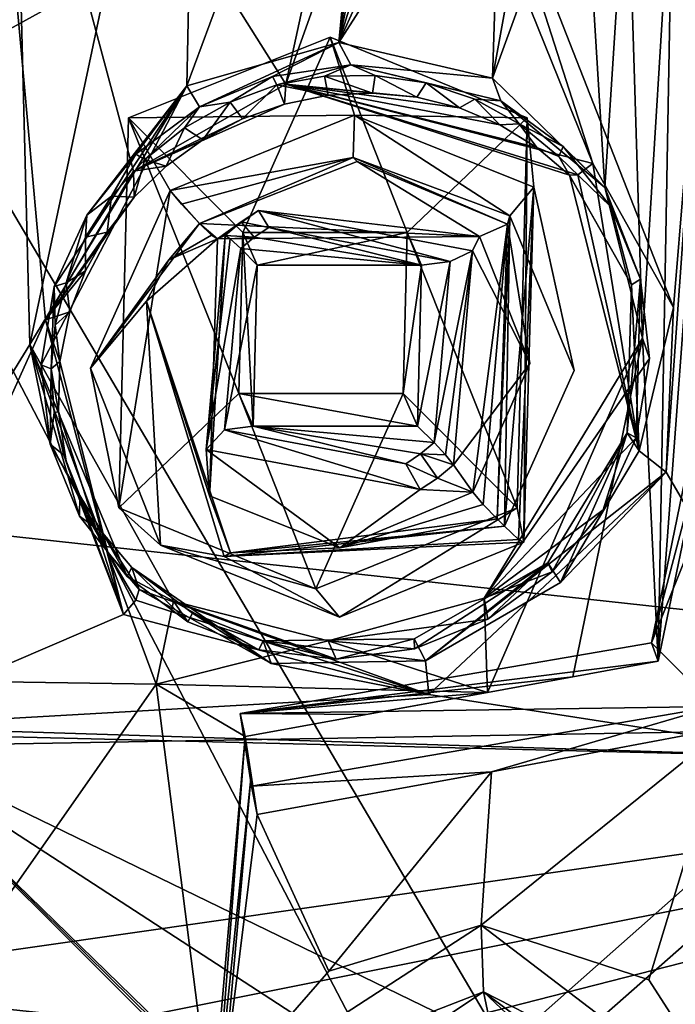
# Model space of a CAD drawing. Header units: millimetres. Extents: x -147 to 294, y -82 to 275.
# Tile 333 of 609: x 241.53 to 248.93, y 194.76 to 205.87. Entities that reach past the tile are written whole.
import ezdxf

# ---------------------------------------------------------------- set-up
doc = ezdxf.new("R2010")
doc.units = ezdxf.units.MM
doc.header["$LTSCALE"] = 67.506716
for name, color, linetype in [('1462', 7, 'CONTINUOUS'), ('1463', 7, 'CONTINUOUS'), ('1464', 7, 'CONTINUOUS'), ('1465', 7, 'CONTINUOUS'), ('1466', 7, 'CONTINUOUS'), ('1467', 7, 'CONTINUOUS'), ('1468', 7, 'CONTINUOUS'), ('1469', 7, 'CONTINUOUS'), ('1470', 7, 'CONTINUOUS'), ('1471', 7, 'CONTINUOUS'), ('1472', 7, 'CONTINUOUS'), ('1473', 7, 'CONTINUOUS'), ('1474', 7, 'CONTINUOUS'), ('1475', 7, 'CONTINUOUS'), ('1476', 7, 'CONTINUOUS'), ('1876', 7, 'CONTINUOUS'), ('1877', 7, 'CONTINUOUS'), ('1992', 7, 'CONTINUOUS'), ('1995', 7, 'CONTINUOUS'), ('2794', 7, 'CONTINUOUS'), ('2795', 7, 'CONTINUOUS'), ('2796', 7, 'CONTINUOUS'), ('2797', 7, 'CONTINUOUS'), ('2798', 7, 'CONTINUOUS'), ('2799', 7, 'CONTINUOUS'), ('2800', 7, 'CONTINUOUS'), ('2813', 7, 'CONTINUOUS'), ('2814', 7, 'CONTINUOUS'), ('3682', 7, 'CONTINUOUS'), ('3683', 7, 'CONTINUOUS'), ('3684', 7, 'CONTINUOUS'), ('3687', 7, 'CONTINUOUS'), ('3688', 7, 'CONTINUOUS'), ('754', 7, 'CONTINUOUS'), ('755', 7, 'CONTINUOUS'), ('871', 7, 'CONTINUOUS'), ('925', 7, 'CONTINUOUS')]:
    doc.layers.add(name, color=color, linetype=linetype)

msp = doc.modelspace()

# ---------------------------------------------------------------- linework, layer by layer
at = {"layer": '1462', "linetype": 'CONTINUOUS'}
for points in [[(242.755, 204.764, -16.507), (245.032, 205.677, -16.53), (244.045, 203.471, -16.95), (242.755, 204.764, -16.507)], [(244.045, 203.471, -16.95), (245.032, 205.677, -16.53), (245.902, 203.47, -17.146), (244.045, 203.471, -16.95)], [(245.032, 205.677, -16.53), (247.257, 204.764, -16.981), (245.902, 203.47, -17.146), (245.032, 205.677, -16.53)], [(242.645, 200.361, -17.542), (242.755, 204.764, -16.507), (244, 201.655, -17.377), (242.645, 200.361, -17.542)], [(244, 201.655, -17.377), (242.755, 204.764, -16.507), (244.045, 203.471, -16.95), (244, 201.655, -17.377)], [(247.257, 204.764, -16.981), (247.147, 200.361, -18.016), (245.902, 203.47, -17.146), (247.257, 204.764, -16.981)], [(247.147, 200.361, -18.016), (245.857, 201.654, -17.573), (245.902, 203.47, -17.146), (247.147, 200.361, -18.016)], [(244.87, 199.448, -17.993), (242.645, 200.361, -17.542), (244, 201.655, -17.377), (244.87, 199.448, -17.993)], [(245.857, 201.654, -17.573), (244.87, 199.448, -17.993), (244, 201.655, -17.377), (245.857, 201.654, -17.573)], [(247.147, 200.361, -18.016), (244.87, 199.448, -17.993), (245.857, 201.654, -17.573), (247.147, 200.361, -18.016)]]:
    msp.add_3dface(points, dxfattribs=at)
at = {"layer": '1463', "linetype": 'CONTINUOUS'}
for points in [[(242.755, 204.764, -16.507), (242.645, 200.361, -17.542), (243.227, 203.945, -13.952), (242.755, 204.764, -16.507)], [(243.227, 203.945, -13.952), (242.645, 200.361, -17.542), (242.324, 201.938, -14.353), (243.227, 203.945, -13.952)], [(242.324, 201.938, -14.353), (242.645, 200.361, -17.542), (243.118, 199.941, -14.991), (242.324, 201.938, -14.353)], [(242.645, 200.361, -17.542), (244.87, 199.448, -17.993), (243.118, 199.941, -14.991), (242.645, 200.361, -17.542)], [(244.87, 199.448, -17.993), (247.147, 200.361, -18.016), (245.14, 199.127, -15.497), (244.87, 199.448, -17.993)], [(245.14, 199.127, -15.497), (247.147, 200.361, -18.016), (247.22, 199.974, -15.584), (245.14, 199.127, -15.497)], [(243.118, 199.941, -14.991), (244.87, 199.448, -17.993), (245.14, 199.127, -15.497), (243.118, 199.941, -14.991)]]:
    msp.add_3dface(points, dxfattribs=at)
at = {"layer": '1464', "linetype": 'CONTINUOUS'}
for points in [[(245.032, 205.677, -16.53), (242.755, 204.764, -16.507), (245.309, 204.796, -14.029), (245.032, 205.677, -16.53)], [(247.257, 204.764, -16.981), (245.032, 205.677, -16.53), (245.309, 204.796, -14.029), (247.257, 204.764, -16.981)], [(242.755, 204.764, -16.507), (243.227, 203.945, -13.952), (245.309, 204.796, -14.029), (242.755, 204.764, -16.507)], [(247.334, 203.983, -14.545), (247.257, 204.764, -16.981), (245.309, 204.796, -14.029), (247.334, 203.983, -14.545)], [(247.147, 200.361, -18.016), (247.257, 204.764, -16.981), (247.22, 199.974, -15.584), (247.147, 200.361, -18.016)], [(247.22, 199.974, -15.584), (247.257, 204.764, -16.981), (247.334, 203.983, -14.545), (247.22, 199.974, -15.584)]]:
    msp.add_3dface(points, dxfattribs=at)
at = {"layer": '1465', "linetype": 'CONTINUOUS'}
for points in [[(245.309, 204.796, -14.029), (243.227, 203.945, -13.952), (245.291, 204.317, -13.769), (245.309, 204.796, -14.029)], [(247.064, 203.659, -14.221), (245.309, 204.796, -14.029), (245.291, 204.317, -13.769), (247.064, 203.659, -14.221)], [(247.334, 203.983, -14.545), (245.309, 204.796, -14.029), (247.064, 203.659, -14.221), (247.334, 203.983, -14.545)], [(245.291, 204.317, -13.769), (243.227, 203.945, -13.952), (243.352, 203.79, -13.729), (245.291, 204.317, -13.769)], [(243.558, 203.572, -13.707), (245.291, 204.317, -13.769), (243.352, 203.79, -13.729), (243.558, 203.572, -13.707)], [(247.162, 200.006, -15.31), (247.334, 203.983, -14.545), (247.004, 200.154, -15.149), (247.162, 200.006, -15.31)], [(247.004, 200.154, -15.149), (247.334, 203.983, -14.545), (247.79, 201.913, -14.803), (247.004, 200.154, -15.149)], [(247.79, 201.913, -14.803), (247.334, 203.983, -14.545), (247.064, 203.659, -14.221), (247.79, 201.913, -14.803)], [(247.22, 199.974, -15.584), (247.334, 203.983, -14.545), (247.162, 200.006, -15.31), (247.22, 199.974, -15.584)]]:
    msp.add_3dface(points, dxfattribs=at)
at = {"layer": '1466', "linetype": 'CONTINUOUS'}
for points in [[(243.227, 203.945, -13.952), (242.324, 201.938, -14.353), (243.558, 203.572, -13.707), (243.227, 203.945, -13.952)], [(243.227, 203.945, -13.952), (243.558, 203.572, -13.707), (243.352, 203.79, -13.729), (243.227, 203.945, -13.952)], [(243.558, 203.572, -13.707), (242.324, 201.938, -14.353), (243.212, 203.163, -13.765), (243.558, 203.572, -13.707)], [(243.212, 203.163, -13.765), (242.324, 201.938, -14.353), (242.959, 202.695, -13.853), (243.212, 203.163, -13.765)], [(242.324, 201.938, -14.353), (243.118, 199.941, -14.991), (242.959, 202.695, -13.853), (242.324, 201.938, -14.353)], [(242.959, 202.695, -13.853), (243.118, 199.941, -14.991), (243.835, 199.814, -14.752), (242.959, 202.695, -13.853)], [(247.162, 200.006, -15.31), (247.004, 200.154, -15.149), (243.835, 199.814, -14.752), (247.162, 200.006, -15.31)], [(247.22, 199.974, -15.584), (247.162, 200.006, -15.31), (243.835, 199.814, -14.752), (247.22, 199.974, -15.584)], [(243.118, 199.941, -14.991), (245.14, 199.127, -15.497), (243.835, 199.814, -14.752), (243.118, 199.941, -14.991)], [(245.14, 199.127, -15.497), (247.22, 199.974, -15.584), (243.835, 199.814, -14.752), (245.14, 199.127, -15.497)]]:
    msp.add_3dface(points, dxfattribs=at)
at = {"layer": '1467', "linetype": 'CONTINUOUS'}
for points in [[(243.558, 203.572, -13.707), (243.212, 203.163, -13.765), (243.694, 203.443, -13.827), (243.558, 203.572, -13.707)], [(243.694, 203.443, -13.827), (243.212, 203.163, -13.765), (243.759, 203.399, -14.034), (243.694, 203.443, -13.827)], [(243.212, 203.163, -13.765), (242.959, 202.695, -13.853), (243.759, 203.399, -14.034), (243.212, 203.163, -13.765)], [(243.759, 203.399, -14.034), (242.959, 202.695, -13.853), (243.67, 200.497, -14.81), (243.759, 203.399, -14.034)], [(242.959, 202.695, -13.853), (243.907, 199.853, -14.752), (243.67, 200.497, -14.81), (242.959, 202.695, -13.853)], [(243.67, 200.497, -14.81), (243.907, 199.853, -14.752), (245.144, 199.912, -15.201), (243.67, 200.497, -14.81)], [(246.643, 200.539, -15.276), (245.144, 199.912, -15.201), (246.761, 200.401, -15.12), (246.643, 200.539, -15.276)], [(245.144, 199.912, -15.201), (246.919, 200.237, -15.112), (246.761, 200.401, -15.12), (245.144, 199.912, -15.201)], [(243.907, 199.853, -14.752), (246.919, 200.237, -15.112), (245.144, 199.912, -15.201), (243.907, 199.853, -14.752)]]:
    msp.add_3dface(points, dxfattribs=at)
at = {"layer": '1468', "linetype": 'CONTINUOUS'}
for points in [[(245.291, 204.317, -13.769), (243.558, 203.572, -13.707), (245.338, 204.273, -13.787), (245.291, 204.317, -13.769)], [(247.064, 203.659, -14.221), (245.291, 204.317, -13.769), (247.035, 203.565, -14.241), (247.064, 203.659, -14.221)], [(247.035, 203.565, -14.241), (245.291, 204.317, -13.769), (245.338, 204.273, -13.787), (247.035, 203.565, -14.241)], [(247.004, 200.154, -15.149), (247.064, 203.659, -14.221), (246.919, 200.237, -15.112), (247.004, 200.154, -15.149)], [(246.919, 200.237, -15.112), (247.064, 203.659, -14.221), (247.035, 203.565, -14.241), (246.919, 200.237, -15.112)], [(247.004, 200.154, -15.149), (247.79, 201.913, -14.803), (247.064, 203.659, -14.221), (247.004, 200.154, -15.149)], [(242.959, 202.695, -13.853), (243.835, 199.814, -14.752), (243.907, 199.853, -14.752), (242.959, 202.695, -13.853)], [(247.004, 200.154, -15.149), (246.919, 200.237, -15.112), (243.907, 199.853, -14.752), (247.004, 200.154, -15.149)], [(243.835, 199.814, -14.752), (247.004, 200.154, -15.149), (243.907, 199.853, -14.752), (243.835, 199.814, -14.752)]]:
    msp.add_3dface(points, dxfattribs=at)
at = {"layer": '1469', "linetype": 'CONTINUOUS'}
for points in [[(245.338, 204.273, -13.787), (243.558, 203.572, -13.707), (246.719, 203.427, -14.502), (245.338, 204.273, -13.787)], [(247.035, 203.565, -14.241), (245.338, 204.273, -13.787), (246.719, 203.427, -14.502), (247.035, 203.565, -14.241)], [(243.558, 203.572, -13.707), (243.694, 203.443, -13.827), (243.759, 203.399, -14.034), (243.558, 203.572, -13.707)], [(243.558, 203.572, -13.707), (243.759, 203.399, -14.034), (246.719, 203.427, -14.502), (243.558, 203.572, -13.707)], [(246.643, 200.539, -15.276), (246.761, 200.401, -15.12), (247.035, 203.565, -14.241), (246.643, 200.539, -15.276)], [(246.643, 200.539, -15.276), (247.035, 203.565, -14.241), (247.29, 201.992, -14.989), (246.643, 200.539, -15.276)], [(247.29, 201.992, -14.989), (247.035, 203.565, -14.241), (246.719, 203.427, -14.502), (247.29, 201.992, -14.989)], [(246.761, 200.401, -15.12), (246.919, 200.237, -15.112), (247.035, 203.565, -14.241), (246.761, 200.401, -15.12)]]:
    msp.add_3dface(points, dxfattribs=at)
at = {"layer": '1470', "linetype": 'CONTINUOUS'}
for points in [[(246.719, 203.427, -14.502), (243.759, 203.399, -14.034), (244.223, 203.719, -15.03), (246.719, 203.427, -14.502)], [(244.223, 203.719, -15.03), (243.759, 203.399, -14.034), (244.026, 203.59, -15.04), (244.223, 203.719, -15.03)], [(246.642, 203.266, -15.393), (246.719, 203.427, -14.502), (244.223, 203.719, -15.03), (246.642, 203.266, -15.393)], [(244.026, 203.59, -15.04), (243.759, 203.399, -14.034), (243.846, 203.438, -15.057), (244.026, 203.59, -15.04)], [(247.29, 201.992, -14.989), (246.719, 203.427, -14.502), (246.642, 203.266, -15.393), (247.29, 201.992, -14.989)], [(246.427, 200.85, -15.944), (247.29, 201.992, -14.989), (246.642, 203.266, -15.393), (246.427, 200.85, -15.944)], [(246.643, 200.539, -15.276), (247.29, 201.992, -14.989), (246.427, 200.85, -15.944), (246.643, 200.539, -15.276)]]:
    msp.add_3dface(points, dxfattribs=at)
at = {"layer": '1471', "linetype": 'CONTINUOUS'}
for points in [[(243.846, 203.438, -15.057), (243.67, 200.497, -14.81), (243.631, 201.022, -15.609), (243.846, 203.438, -15.057)], [(243.759, 203.399, -14.034), (243.67, 200.497, -14.81), (243.846, 203.438, -15.057), (243.759, 203.399, -14.034)], [(243.67, 200.497, -14.81), (245.144, 199.912, -15.201), (243.631, 201.022, -15.609), (243.67, 200.497, -14.81)], [(243.631, 201.022, -15.609), (245.144, 199.912, -15.201), (246.05, 200.569, -15.971), (243.631, 201.022, -15.609)], [(246.643, 200.539, -15.276), (246.427, 200.85, -15.944), (246.247, 200.698, -15.961), (246.643, 200.539, -15.276)], [(246.05, 200.569, -15.971), (246.643, 200.539, -15.276), (246.247, 200.698, -15.961), (246.05, 200.569, -15.971)], [(245.144, 199.912, -15.201), (246.643, 200.539, -15.276), (246.05, 200.569, -15.971), (245.144, 199.912, -15.201)]]:
    msp.add_3dface(points, dxfattribs=at)
at = {"layer": '1472', "linetype": 'CONTINUOUS'}
for points in [[(243.846, 203.438, -15.057), (243.631, 201.022, -15.609), (243.903, 203.401, -15.236), (243.846, 203.438, -15.057)], [(243.903, 203.401, -15.236), (243.631, 201.022, -15.609), (244.022, 203.29, -15.338), (243.903, 203.401, -15.236)], [(244.022, 203.29, -15.338), (243.631, 201.022, -15.609), (243.84, 201.245, -15.805), (244.022, 203.29, -15.338)], [(243.631, 201.022, -15.609), (246.05, 200.569, -15.971), (243.84, 201.245, -15.805), (243.631, 201.022, -15.609)], [(243.84, 201.245, -15.805), (246.05, 200.569, -15.971), (245.887, 200.861, -16.112), (243.84, 201.245, -15.805)], [(246.206, 201.099, -16.089), (246.054, 200.971, -16.103), (246.337, 200.96, -16.073), (246.206, 201.099, -16.089)], [(245.887, 200.861, -16.112), (246.247, 200.698, -15.961), (246.054, 200.971, -16.103), (245.887, 200.861, -16.112)], [(246.247, 200.698, -15.961), (246.427, 200.85, -15.944), (246.054, 200.971, -16.103), (246.247, 200.698, -15.961)], [(246.054, 200.971, -16.103), (246.427, 200.85, -15.944), (246.337, 200.96, -16.073), (246.054, 200.971, -16.103)], [(246.05, 200.569, -15.971), (246.247, 200.698, -15.961), (245.887, 200.861, -16.112), (246.05, 200.569, -15.971)]]:
    msp.add_3dface(points, dxfattribs=at)
at = {"layer": '1473', "linetype": 'CONTINUOUS'}
for points in [[(244.223, 203.719, -15.03), (244.026, 203.59, -15.04), (244.341, 203.528, -15.315), (244.223, 203.719, -15.03)], [(246.642, 203.266, -15.393), (244.223, 203.719, -15.03), (246.388, 203.144, -15.622), (246.642, 203.266, -15.393)], [(246.388, 203.144, -15.622), (244.223, 203.719, -15.03), (244.341, 203.528, -15.315), (246.388, 203.144, -15.622)], [(244.026, 203.59, -15.04), (243.846, 203.438, -15.057), (244.174, 203.418, -15.324), (244.026, 203.59, -15.04)], [(244.341, 203.528, -15.315), (244.026, 203.59, -15.04), (244.174, 203.418, -15.324), (244.341, 203.528, -15.315)], [(243.846, 203.438, -15.057), (243.903, 203.401, -15.236), (244.174, 203.418, -15.324), (243.846, 203.438, -15.057)], [(243.903, 203.401, -15.236), (244.022, 203.29, -15.338), (244.174, 203.418, -15.324), (243.903, 203.401, -15.236)], [(246.642, 203.266, -15.393), (246.206, 201.099, -16.089), (246.337, 200.96, -16.073), (246.642, 203.266, -15.393)], [(246.206, 201.099, -16.089), (246.642, 203.266, -15.393), (246.388, 203.144, -15.622), (246.206, 201.099, -16.089)], [(246.427, 200.85, -15.944), (246.642, 203.266, -15.393), (246.337, 200.96, -16.073), (246.427, 200.85, -15.944)]]:
    msp.add_3dface(points, dxfattribs=at)
at = {"layer": '1474', "linetype": 'CONTINUOUS'}
for points in [[(244.341, 203.528, -15.315), (244.174, 203.418, -15.324), (246.064, 203.103, -15.598), (244.341, 203.528, -15.315)], [(246.388, 203.144, -15.622), (244.341, 203.528, -15.315), (246.064, 203.103, -15.598), (246.388, 203.144, -15.622)], [(244.174, 203.418, -15.324), (244.022, 203.29, -15.338), (246.064, 203.103, -15.598), (244.174, 203.418, -15.324)], [(244.022, 203.29, -15.338), (243.84, 201.245, -15.805), (244.208, 203.103, -15.402), (244.022, 203.29, -15.338)], [(244.022, 203.29, -15.338), (244.208, 203.103, -15.402), (246.064, 203.103, -15.598), (244.022, 203.29, -15.338)], [(244.208, 203.103, -15.402), (243.84, 201.245, -15.805), (244.164, 201.286, -15.83), (244.208, 203.103, -15.402)], [(246.206, 201.099, -16.089), (246.388, 203.144, -15.622), (246.02, 201.286, -16.025), (246.206, 201.099, -16.089)], [(246.02, 201.286, -16.025), (246.388, 203.144, -15.622), (246.064, 203.103, -15.598), (246.02, 201.286, -16.025)], [(243.84, 201.245, -15.805), (245.887, 200.861, -16.112), (244.164, 201.286, -15.83), (243.84, 201.245, -15.805)], [(245.887, 200.861, -16.112), (246.054, 200.971, -16.103), (244.164, 201.286, -15.83), (245.887, 200.861, -16.112)], [(246.054, 200.971, -16.103), (246.206, 201.099, -16.089), (244.164, 201.286, -15.83), (246.054, 200.971, -16.103)], [(244.164, 201.286, -15.83), (246.206, 201.099, -16.089), (246.02, 201.286, -16.025), (244.164, 201.286, -15.83)]]:
    msp.add_3dface(points, dxfattribs=at)
at = {"layer": '1475', "linetype": 'CONTINUOUS'}
for points in [[(244, 201.655, -17.377), (244.045, 203.471, -16.95), (244.164, 201.286, -15.83), (244, 201.655, -17.377)], [(244.045, 203.471, -16.95), (244.208, 203.103, -15.402), (244.164, 201.286, -15.83), (244.045, 203.471, -16.95)], [(245.857, 201.654, -17.573), (244, 201.655, -17.377), (246.02, 201.286, -16.025), (245.857, 201.654, -17.573)], [(244, 201.655, -17.377), (244.164, 201.286, -15.83), (246.02, 201.286, -16.025), (244, 201.655, -17.377)]]:
    msp.add_3dface(points, dxfattribs=at)
at = {"layer": '1476', "linetype": 'CONTINUOUS'}
for points in [[(244.045, 203.471, -16.95), (245.902, 203.47, -17.146), (244.208, 203.103, -15.402), (244.045, 203.471, -16.95)], [(244.208, 203.103, -15.402), (245.902, 203.47, -17.146), (246.064, 203.103, -15.598), (244.208, 203.103, -15.402)], [(245.902, 203.47, -17.146), (245.857, 201.654, -17.573), (246.064, 203.103, -15.598), (245.902, 203.47, -17.146)], [(245.857, 201.654, -17.573), (246.02, 201.286, -16.025), (246.064, 203.103, -15.598), (245.857, 201.654, -17.573)]]:
    msp.add_3dface(points, dxfattribs=at)
at = {"layer": '1876', "linetype": 'CONTINUOUS'}
for points in [[(243.066, 198.371, -16.713), (239.705, 193.574, -17.607), (239.316, 198.427, -16.198), (243.066, 198.371, -16.713)], [(243.695, 193.447, -18.192), (239.705, 193.574, -17.607), (243.066, 198.371, -16.713), (243.695, 193.447, -18.192)], [(244.074, 197.782, -17.024), (243.695, 193.447, -18.192), (243.066, 198.371, -16.713), (244.074, 197.782, -17.024)], [(246.809, 198.277, -17.314), (244.074, 197.782, -17.024), (243.066, 198.371, -16.713), (246.809, 198.277, -17.314)], [(245.441, 198.029, -17.164), (244.074, 197.782, -17.024), (246.809, 198.277, -17.314), (245.441, 198.029, -17.164)], [(246.856, 197.384, -17.57), (249.5, 197.88, -17.883), (246.74, 195.651, -18.039), (246.856, 197.384, -17.57)], [(246.74, 195.651, -18.039), (249.5, 197.88, -17.883), (248.633, 195.033, -18.534), (246.74, 195.651, -18.039)], [(248.633, 195.033, -18.534), (249.5, 197.88, -17.883), (249.681, 193.409, -19.187), (248.633, 195.033, -18.534)], [(243.695, 193.447, -18.192), (244.074, 197.782, -17.024), (243.751, 193.601, -18.156), (243.695, 193.447, -18.192)], [(244.074, 197.782, -17.024), (244.142, 197.343, -17.156), (243.751, 193.601, -18.156), (244.074, 197.782, -17.024)], [(243.751, 193.601, -18.156), (244.142, 197.343, -17.156), (243.815, 193.753, -18.123), (243.751, 193.601, -18.156)], [(244.142, 197.343, -17.156), (244.21, 196.899, -17.291), (243.815, 193.753, -18.123), (244.142, 197.343, -17.156)], [(244.21, 196.899, -17.291), (246.856, 197.384, -17.57), (245.018, 195.13, -17.912), (244.21, 196.899, -17.291)], [(245.018, 195.13, -17.912), (246.856, 197.384, -17.57), (246.74, 195.651, -18.039), (245.018, 195.13, -17.912)], [(243.815, 193.753, -18.123), (244.21, 196.899, -17.291), (245.018, 195.13, -17.912), (243.815, 193.753, -18.123)]]:
    msp.add_3dface(points, dxfattribs=at)
at = {"layer": '1877', "linetype": 'CONTINUOUS'}
for points in [[(239.316, 198.427, -16.198), (241.41, 211.16, -13.157), (241.641, 202.206, -15.472), (239.316, 198.427, -16.198)], [(241.41, 211.16, -13.157), (243.538, 211.175, -13.448), (241.641, 202.206, -15.472), (241.41, 211.16, -13.157)], [(241.641, 202.206, -15.472), (243.538, 211.175, -13.448), (243.413, 205.126, -14.95), (241.641, 202.206, -15.472)], [(243.538, 211.175, -13.448), (245.665, 211.196, -13.761), (243.413, 205.126, -14.95), (243.538, 211.175, -13.448)], [(243.413, 205.126, -14.95), (245.665, 211.196, -13.761), (245.132, 205.618, -15.078), (243.413, 205.126, -14.95)], [(245.665, 211.196, -13.761), (245.691, 210.678, -13.892), (245.132, 205.618, -15.078), (245.665, 211.196, -13.761)], [(245.691, 210.678, -13.892), (245.798, 210.171, -14.033), (245.132, 205.618, -15.078), (245.691, 210.678, -13.892)], [(245.798, 210.171, -14.033), (245.985, 209.685, -14.182), (245.132, 205.618, -15.078), (245.798, 210.171, -14.033)], [(245.985, 209.685, -14.182), (246.248, 209.235, -14.335), (245.132, 205.618, -15.078), (245.985, 209.685, -14.182)], [(246.248, 209.235, -14.335), (246.581, 208.833, -14.489), (245.132, 205.618, -15.078), (246.248, 209.235, -14.335)], [(246.581, 208.833, -14.489), (246.974, 208.49, -14.638), (245.132, 205.618, -15.078), (246.581, 208.833, -14.489)], [(245.132, 205.618, -15.078), (246.974, 208.49, -14.638), (246.867, 205.212, -15.457), (245.132, 205.618, -15.078)], [(246.974, 208.49, -14.638), (247.414, 208.215, -14.779), (246.867, 205.212, -15.457), (246.974, 208.49, -14.638)], [(247.414, 208.215, -14.779), (247.889, 208.013, -14.909), (246.867, 205.212, -15.457), (247.414, 208.215, -14.779)], [(246.867, 205.212, -15.457), (247.889, 208.013, -14.909), (248.136, 203.981, -15.99), (246.867, 205.212, -15.457)], [(247.889, 208.013, -14.909), (248.389, 207.887, -15.026), (248.136, 203.981, -15.99), (247.889, 208.013, -14.909)], [(248.389, 207.887, -15.026), (248.563, 202.28, -16.515), (248.136, 203.981, -15.99), (248.389, 207.887, -15.026)], [(248.389, 207.887, -15.026), (248.905, 207.837, -15.127), (248.563, 202.28, -16.515), (248.389, 207.887, -15.026)], [(248.905, 207.837, -15.127), (248.74, 198.632, -17.541), (248.563, 202.28, -16.515), (248.905, 207.837, -15.127)], [(248.905, 207.837, -15.127), (249.426, 207.864, -15.211), (248.74, 198.632, -17.541), (248.905, 207.837, -15.127)], [(248.74, 198.632, -17.541), (249.426, 207.864, -15.211), (249.218, 200.934, -16.993), (248.74, 198.632, -17.541)], [(248.563, 202.28, -16.515), (246.809, 198.277, -17.314), (246.774, 199.342, -17.014), (248.563, 202.28, -16.515)], [(247.774, 198.454, -17.425), (246.809, 198.277, -17.314), (248.563, 202.28, -16.515), (247.774, 198.454, -17.425)], [(248.74, 198.632, -17.541), (247.774, 198.454, -17.425), (248.563, 202.28, -16.515), (248.74, 198.632, -17.541)], [(243.066, 198.371, -16.713), (239.316, 198.427, -16.198), (241.641, 202.206, -15.472), (243.066, 198.371, -16.713)], [(243.263, 199.309, -16.484), (243.066, 198.371, -16.713), (241.641, 202.206, -15.472), (243.263, 199.309, -16.484)], [(246.774, 199.342, -17.014), (246.809, 198.277, -17.314), (245.011, 198.86, -16.867), (246.774, 199.342, -17.014)], [(245.011, 198.86, -16.867), (243.066, 198.371, -16.713), (243.263, 199.309, -16.484), (245.011, 198.86, -16.867)], [(246.809, 198.277, -17.314), (243.066, 198.371, -16.713), (245.011, 198.86, -16.867), (246.809, 198.277, -17.314)]]:
    msp.add_3dface(points, dxfattribs=at)
at = {"layer": '1992', "linetype": 'CONTINUOUS'}
for points in [[(240.372, 192.939, -15.464), (244.797, 192.785, -16.13), (239.737, 197.819, -14.014), (240.372, 192.939, -15.464)], [(244.797, 192.785, -16.13), (244.813, 192.825, -16.121), (239.737, 197.819, -14.014), (244.797, 192.785, -16.13)], [(245.752, 193.914, -15.955), (247.018, 194.285, -16.052), (239.737, 197.819, -14.014), (245.752, 193.914, -15.955)], [(239.737, 197.819, -14.014), (247.018, 194.285, -16.052), (250.706, 197.546, -15.77), (239.737, 197.819, -14.014)], [(244.831, 192.865, -16.113), (245.752, 193.914, -15.955), (239.737, 197.819, -14.014), (244.831, 192.865, -16.113)], [(244.813, 192.825, -16.121), (244.831, 192.865, -16.113), (239.737, 197.819, -14.014), (244.813, 192.825, -16.121)], [(247.018, 194.285, -16.052), (248.996, 193.186, -16.702), (250.706, 197.546, -15.77), (247.018, 194.285, -16.052)]]:
    msp.add_3dface(points, dxfattribs=at)
at = {"layer": '1995', "linetype": 'CONTINUOUS'}
for points in [[(241.08, 210.617, -10.859), (239.741, 197.891, -13.995), (241.818, 202.486, -13.021), (241.08, 210.617, -10.859)], [(245.728, 210.655, -11.509), (241.08, 210.617, -10.859), (244.533, 205.145, -12.709), (245.728, 210.655, -11.509)], [(244.533, 205.145, -12.709), (241.08, 210.617, -10.859), (242.813, 204.162, -12.717), (244.533, 205.145, -12.709)], [(242.813, 204.162, -12.717), (241.08, 210.617, -10.859), (241.818, 202.486, -13.021), (242.813, 204.162, -12.717)], [(245.99, 209.228, -11.9), (245.728, 210.655, -11.509), (244.533, 205.145, -12.709), (245.99, 209.228, -11.9)], [(248.001, 204.251, -13.488), (245.99, 209.228, -11.9), (244.533, 205.145, -12.709), (248.001, 204.251, -13.488)], [(246.76, 208.108, -12.299), (245.99, 209.228, -11.9), (248.001, 204.251, -13.488), (246.76, 208.108, -12.299)], [(249.283, 207.122, -12.968), (246.76, 208.108, -12.299), (248.91, 202.623, -14.071), (249.283, 207.122, -12.968)], [(246.76, 208.108, -12.299), (248.001, 204.251, -13.488), (248.91, 202.623, -14.071), (246.76, 208.108, -12.299)], [(250.706, 197.546, -15.77), (249.283, 207.122, -12.968), (248.829, 200.764, -14.555), (250.706, 197.546, -15.77)], [(248.829, 200.764, -14.555), (249.283, 207.122, -12.968), (248.91, 202.623, -14.071), (248.829, 200.764, -14.555)], [(241.818, 202.486, -13.021), (239.741, 197.891, -13.995), (242.699, 199.157, -14.038), (241.818, 202.486, -13.021)], [(246.148, 198.257, -14.798), (250.706, 197.546, -15.77), (248.829, 200.764, -14.555), (246.148, 198.257, -14.798)], [(242.699, 199.157, -14.038), (239.741, 197.891, -13.995), (246.148, 198.257, -14.798), (242.699, 199.157, -14.038)], [(239.741, 197.891, -13.995), (250.706, 197.546, -15.77), (246.148, 198.257, -14.798), (239.741, 197.891, -13.995)], [(239.737, 197.819, -14.014), (250.706, 197.546, -15.77), (239.741, 197.891, -13.995), (239.737, 197.819, -14.014)]]:
    msp.add_3dface(points, dxfattribs=at)
at = {"layer": '2794', "linetype": 'CONTINUOUS'}
for points in [[(244.533, 205.145, -12.709), (242.813, 204.162, -12.717), (244.517, 204.922, -13.061), (244.533, 205.145, -12.709)], [(245.012, 205.02, -13.111), (244.533, 205.145, -12.709), (244.517, 204.922, -13.061), (245.012, 205.02, -13.111)], [(248.001, 204.251, -13.488), (244.533, 205.145, -12.709), (247.832, 204.124, -13.589), (248.001, 204.251, -13.488)], [(247.832, 204.124, -13.589), (244.533, 205.145, -12.709), (247.738, 204.118, -13.793), (247.832, 204.124, -13.589)], [(247.738, 204.118, -13.793), (244.533, 205.145, -12.709), (247.368, 204.432, -13.647), (247.738, 204.118, -13.793)], [(247.368, 204.432, -13.647), (244.533, 205.145, -12.709), (246.951, 204.687, -13.51), (247.368, 204.432, -13.647)], [(246.951, 204.687, -13.51), (244.533, 205.145, -12.709), (246.494, 204.878, -13.385), (246.951, 204.687, -13.51)], [(246.494, 204.878, -13.385), (244.533, 205.145, -12.709), (246.011, 204.998, -13.275), (246.494, 204.878, -13.385)], [(246.011, 204.998, -13.275), (244.533, 205.145, -12.709), (245.513, 205.045, -13.183), (246.011, 204.998, -13.275)], [(245.513, 205.045, -13.183), (244.533, 205.145, -12.709), (245.012, 205.02, -13.111), (245.513, 205.045, -13.183)], [(244.517, 204.922, -13.061), (242.813, 204.162, -12.717), (244.041, 204.753, -13.033), (244.517, 204.922, -13.061)], [(244.041, 204.753, -13.033), (242.813, 204.162, -12.717), (243.593, 204.518, -13.028), (244.041, 204.753, -13.033)], [(243.593, 204.518, -13.028), (242.813, 204.162, -12.717), (243.182, 204.222, -13.046), (243.593, 204.518, -13.028)], [(243.182, 204.222, -13.046), (242.813, 204.162, -12.717), (242.82, 203.871, -13.087), (243.182, 204.222, -13.046)], [(242.813, 204.162, -12.717), (241.818, 202.486, -13.021), (242.82, 203.871, -13.087), (242.813, 204.162, -12.717)], [(242.82, 203.871, -13.087), (241.818, 202.486, -13.021), (242.514, 203.475, -13.148), (242.82, 203.871, -13.087)], [(242.514, 203.475, -13.148), (241.818, 202.486, -13.021), (242.27, 203.039, -13.23), (242.514, 203.475, -13.148)], [(242.27, 203.039, -13.23), (241.818, 202.486, -13.021), (242.094, 202.576, -13.329), (242.27, 203.039, -13.23)], [(242.094, 202.576, -13.329), (241.818, 202.486, -13.021), (241.979, 202.016, -13.463), (242.094, 202.576, -13.329)], [(241.818, 202.486, -13.021), (242.699, 199.157, -14.038), (241.979, 202.016, -13.463), (241.818, 202.486, -13.021)], [(241.979, 202.016, -13.463), (242.699, 199.157, -14.038), (241.965, 201.45, -13.614), (241.979, 202.016, -13.463)], [(241.965, 201.45, -13.614), (242.699, 199.157, -14.038), (242.052, 200.891, -13.778), (241.965, 201.45, -13.614)], [(242.052, 200.891, -13.778), (242.699, 199.157, -14.038), (242.237, 200.359, -13.949), (242.052, 200.891, -13.778)], [(242.237, 200.359, -13.949), (242.699, 199.157, -14.038), (242.515, 199.87, -14.122), (242.237, 200.359, -13.949)], [(242.515, 199.87, -14.122), (242.699, 199.157, -14.038), (242.836, 199.32, -14.098), (242.515, 199.87, -14.122)], [(242.876, 199.44, -14.291), (242.515, 199.87, -14.122), (242.836, 199.32, -14.098), (242.876, 199.44, -14.291)]]:
    msp.add_3dface(points, dxfattribs=at)
at = {"layer": '2795', "linetype": 'CONTINUOUS'}
for points in [[(248.001, 204.251, -13.488), (247.832, 204.124, -13.589), (248.525, 201.006, -14.766), (248.001, 204.251, -13.488)], [(248.91, 202.623, -14.071), (248.001, 204.251, -13.488), (248.525, 201.006, -14.766), (248.91, 202.623, -14.071)], [(247.832, 204.124, -13.589), (247.738, 204.118, -13.793), (248.525, 201.006, -14.766), (247.832, 204.124, -13.589)], [(248.829, 200.764, -14.555), (248.91, 202.623, -14.071), (248.525, 201.006, -14.766), (248.829, 200.764, -14.555)], [(247.633, 199.518, -15.019), (248.829, 200.764, -14.555), (248.525, 201.006, -14.766), (247.633, 199.518, -15.019)], [(246.148, 198.257, -14.798), (248.829, 200.764, -14.555), (246.109, 198.636, -15.009), (246.148, 198.257, -14.798)], [(246.109, 198.636, -15.009), (248.829, 200.764, -14.555), (247.633, 199.518, -15.019), (246.109, 198.636, -15.009)], [(246.148, 198.257, -14.798), (242.876, 199.44, -14.291), (242.836, 199.32, -14.098), (246.148, 198.257, -14.798)], [(242.876, 199.44, -14.291), (246.148, 198.257, -14.798), (244.365, 198.607, -14.742), (242.876, 199.44, -14.291)], [(242.699, 199.157, -14.038), (246.148, 198.257, -14.798), (242.836, 199.32, -14.098), (242.699, 199.157, -14.038)], [(244.365, 198.607, -14.742), (246.148, 198.257, -14.798), (246.109, 198.636, -15.009), (244.365, 198.607, -14.742)]]:
    msp.add_3dface(points, dxfattribs=at)
at = {"layer": '2796', "linetype": 'CONTINUOUS'}
for points in [[(247.738, 204.118, -13.793), (247.617, 204.33, -14.764), (248.436, 202.879, -15.285), (247.738, 204.118, -13.793)], [(248.525, 201.006, -14.766), (247.738, 204.118, -13.793), (248.436, 202.879, -15.285), (248.525, 201.006, -14.766)], [(248.389, 201.209, -15.724), (248.525, 201.006, -14.766), (248.436, 202.879, -15.285), (248.389, 201.209, -15.724)], [(247.492, 199.742, -15.972), (247.633, 199.518, -15.019), (248.389, 201.209, -15.724), (247.492, 199.742, -15.972)], [(247.633, 199.518, -15.019), (248.525, 201.006, -14.766), (248.389, 201.209, -15.724), (247.633, 199.518, -15.019)], [(242.876, 199.44, -14.291), (244.365, 198.607, -14.742), (242.792, 199.69, -15.266), (242.876, 199.44, -14.291)], [(242.792, 199.69, -15.266), (244.365, 198.607, -14.742), (243.479, 199.174, -15.505), (242.792, 199.69, -15.266)], [(245.981, 198.885, -15.963), (246.109, 198.636, -15.009), (247.492, 199.742, -15.972), (245.981, 198.885, -15.963)], [(246.109, 198.636, -15.009), (247.633, 199.518, -15.019), (247.492, 199.742, -15.972), (246.109, 198.636, -15.009)], [(243.479, 199.174, -15.505), (244.365, 198.607, -14.742), (244.275, 198.862, -15.708), (243.479, 199.174, -15.505)], [(244.275, 198.862, -15.708), (246.109, 198.636, -15.009), (245.981, 198.885, -15.963), (244.275, 198.862, -15.708)], [(244.365, 198.607, -14.742), (246.109, 198.636, -15.009), (244.275, 198.862, -15.708), (244.365, 198.607, -14.742)]]:
    msp.add_3dface(points, dxfattribs=at)
at = {"layer": '2797', "linetype": 'CONTINUOUS'}
for points in [[(244.383, 205.234, -14.021), (245.268, 205.363, -14.121), (244.431, 205.138, -14.053), (244.383, 205.234, -14.021)], [(244.431, 205.138, -14.053), (245.268, 205.363, -14.121), (244.968, 205.235, -14.108), (244.431, 205.138, -14.053)], [(244.968, 205.235, -14.108), (245.268, 205.363, -14.121), (245.542, 205.245, -14.194), (244.968, 205.235, -14.108)], [(245.268, 205.363, -14.121), (246.961, 204.956, -14.493), (246.116, 205.16, -14.305), (245.268, 205.363, -14.121)], [(245.542, 205.245, -14.194), (245.268, 205.363, -14.121), (246.116, 205.16, -14.305), (245.542, 205.245, -14.194)], [(243.557, 204.89, -13.989), (244.383, 205.234, -14.021), (243.905, 204.943, -14.026), (243.557, 204.89, -13.989)], [(243.905, 204.943, -14.026), (244.383, 205.234, -14.021), (244.431, 205.138, -14.053), (243.905, 204.943, -14.026)], [(246.116, 205.16, -14.305), (246.961, 204.956, -14.493), (246.667, 204.976, -14.441), (246.116, 205.16, -14.305)], [(242.839, 204.354, -14.026), (243.557, 204.89, -13.989), (242.939, 204.297, -14.055), (242.839, 204.354, -14.026)], [(242.939, 204.297, -14.055), (243.557, 204.89, -13.989), (243.389, 204.652, -14.027), (242.939, 204.297, -14.055)], [(243.389, 204.652, -14.027), (243.557, 204.89, -13.989), (243.905, 204.943, -14.026), (243.389, 204.652, -14.027)], [(246.667, 204.976, -14.441), (246.961, 204.956, -14.493), (247.168, 204.699, -14.594), (246.667, 204.976, -14.441)], [(246.961, 204.956, -14.493), (247.664, 204.443, -14.743), (247.168, 204.699, -14.594), (246.961, 204.956, -14.493)], [(247.664, 204.443, -14.743), (247.617, 204.33, -14.764), (247.168, 204.699, -14.594), (247.664, 204.443, -14.743)], [(248.202, 203.762, -15.011), (247.617, 204.33, -14.764), (247.664, 204.443, -14.743), (248.202, 203.762, -15.011)], [(242.283, 203.668, -14.129), (242.839, 204.354, -14.026), (242.562, 203.882, -14.111), (242.283, 203.668, -14.129)], [(242.562, 203.882, -14.111), (242.839, 204.354, -14.026), (242.939, 204.297, -14.055), (242.562, 203.882, -14.111)], [(248.436, 202.879, -15.285), (247.617, 204.33, -14.764), (248.202, 203.762, -15.011), (248.436, 202.879, -15.285)], [(242.268, 203.419, -14.192), (242.283, 203.668, -14.129), (242.562, 203.882, -14.111), (242.268, 203.419, -14.192)], [(241.916, 202.863, -14.291), (242.283, 203.668, -14.129), (242.05, 202.903, -14.299), (241.916, 202.863, -14.291)], [(242.05, 202.903, -14.299), (242.283, 203.668, -14.129), (242.268, 203.419, -14.192), (242.05, 202.903, -14.299)], [(248.538, 202.945, -15.285), (248.436, 202.879, -15.285), (248.202, 203.762, -15.011), (248.538, 202.945, -15.285)], [(241.926, 202.424, -14.409), (241.916, 202.863, -14.291), (242.05, 202.903, -14.299), (241.926, 202.424, -14.409)], [(248.389, 201.209, -15.724), (248.436, 202.879, -15.285), (248.538, 202.945, -15.285), (248.389, 201.209, -15.724)], [(248.49, 201.154, -15.756), (248.389, 201.209, -15.724), (248.538, 202.945, -15.285), (248.49, 201.154, -15.756)], [(248.639, 202.049, -15.541), (248.49, 201.154, -15.756), (248.538, 202.945, -15.285), (248.639, 202.049, -15.541)], [(241.769, 201.976, -14.507), (241.916, 202.863, -14.291), (241.882, 201.932, -14.534), (241.769, 201.976, -14.507)], [(241.882, 201.932, -14.534), (241.916, 202.863, -14.291), (241.926, 202.424, -14.409), (241.882, 201.932, -14.534)], [(241.87, 201.08, -14.761), (241.769, 201.976, -14.507), (241.882, 201.932, -14.534), (241.87, 201.08, -14.761)], [(241.915, 201.434, -14.672), (241.87, 201.08, -14.761), (241.882, 201.932, -14.534), (241.915, 201.434, -14.672)], [(242.023, 200.957, -14.815), (241.87, 201.08, -14.761), (241.915, 201.434, -14.672), (242.023, 200.957, -14.815)], [(247.492, 199.742, -15.972), (248.389, 201.209, -15.724), (247.542, 199.64, -16.009), (247.492, 199.742, -15.972)], [(247.542, 199.64, -16.009), (248.389, 201.209, -15.724), (248.116, 200.339, -15.914), (247.542, 199.64, -16.009)], [(248.116, 200.339, -15.914), (248.389, 201.209, -15.724), (248.49, 201.154, -15.756), (248.116, 200.339, -15.914)], [(242.203, 200.268, -15.026), (241.87, 201.08, -14.761), (242.206, 200.502, -14.963), (242.203, 200.268, -15.026)], [(242.206, 200.502, -14.963), (241.87, 201.08, -14.761), (242.023, 200.957, -14.815), (242.206, 200.502, -14.963)], [(242.462, 200.081, -15.113), (242.203, 200.268, -15.026), (242.206, 200.502, -14.963), (242.462, 200.081, -15.113)], [(242.738, 199.586, -15.287), (242.203, 200.268, -15.026), (242.462, 200.081, -15.113), (242.738, 199.586, -15.287)], [(242.792, 199.69, -15.266), (242.738, 199.586, -15.287), (242.462, 200.081, -15.113), (242.792, 199.69, -15.266)], [(242.738, 199.586, -15.287), (242.792, 199.69, -15.266), (243.426, 199.074, -15.525), (242.738, 199.586, -15.287)], [(242.792, 199.69, -15.266), (243.479, 199.174, -15.505), (243.426, 199.074, -15.525), (242.792, 199.69, -15.266)], [(245.981, 198.885, -15.963), (247.492, 199.742, -15.972), (245.984, 198.772, -15.995), (245.981, 198.885, -15.963)], [(245.984, 198.772, -15.995), (247.492, 199.742, -15.972), (246.814, 199.107, -16.036), (245.984, 198.772, -15.995)], [(246.814, 199.107, -16.036), (247.492, 199.742, -15.972), (247.542, 199.64, -16.009), (246.814, 199.107, -16.036)], [(243.426, 199.074, -15.525), (243.479, 199.174, -15.505), (244.227, 198.758, -15.729), (243.426, 199.074, -15.525)], [(243.479, 199.174, -15.505), (244.275, 198.862, -15.708), (244.227, 198.758, -15.729), (243.479, 199.174, -15.505)], [(244.275, 198.862, -15.708), (245.981, 198.885, -15.963), (245.1, 198.654, -15.889), (244.275, 198.862, -15.708)], [(245.1, 198.654, -15.889), (245.981, 198.885, -15.963), (245.984, 198.772, -15.995), (245.1, 198.654, -15.889)], [(244.227, 198.758, -15.729), (244.275, 198.862, -15.708), (245.1, 198.654, -15.889), (244.227, 198.758, -15.729)]]:
    msp.add_3dface(points, dxfattribs=at)
at = {"layer": '2798', "linetype": 'CONTINUOUS'}
for points in [[(248.563, 202.28, -16.515), (246.774, 199.342, -17.014), (248.639, 202.049, -15.541), (248.563, 202.28, -16.515)], [(243.263, 199.309, -16.484), (241.641, 202.206, -15.472), (242.738, 199.586, -15.287), (243.263, 199.309, -16.484)], [(241.641, 202.206, -15.472), (241.769, 201.976, -14.507), (241.87, 201.08, -14.761), (241.641, 202.206, -15.472)], [(241.641, 202.206, -15.472), (241.87, 201.08, -14.761), (242.203, 200.268, -15.026), (241.641, 202.206, -15.472)], [(241.641, 202.206, -15.472), (242.203, 200.268, -15.026), (242.738, 199.586, -15.287), (241.641, 202.206, -15.472)], [(246.774, 199.342, -17.014), (248.49, 201.154, -15.756), (248.639, 202.049, -15.541), (246.774, 199.342, -17.014)], [(246.774, 199.342, -17.014), (248.116, 200.339, -15.914), (248.49, 201.154, -15.756), (246.774, 199.342, -17.014)], [(246.774, 199.342, -17.014), (247.542, 199.64, -16.009), (248.116, 200.339, -15.914), (246.774, 199.342, -17.014)], [(243.263, 199.309, -16.484), (242.738, 199.586, -15.287), (243.426, 199.074, -15.525), (243.263, 199.309, -16.484)], [(246.774, 199.342, -17.014), (246.814, 199.107, -16.036), (247.542, 199.64, -16.009), (246.774, 199.342, -17.014)], [(246.774, 199.342, -17.014), (245.011, 198.86, -16.867), (246.814, 199.107, -16.036), (246.774, 199.342, -17.014)], [(245.011, 198.86, -16.867), (243.263, 199.309, -16.484), (245.1, 198.654, -15.889), (245.011, 198.86, -16.867)], [(243.263, 199.309, -16.484), (243.426, 199.074, -15.525), (244.227, 198.758, -15.729), (243.263, 199.309, -16.484)], [(243.263, 199.309, -16.484), (244.227, 198.758, -15.729), (245.1, 198.654, -15.889), (243.263, 199.309, -16.484)], [(245.011, 198.86, -16.867), (245.984, 198.772, -15.995), (246.814, 199.107, -16.036), (245.011, 198.86, -16.867)], [(245.011, 198.86, -16.867), (245.1, 198.654, -15.889), (245.984, 198.772, -15.995), (245.011, 198.86, -16.867)]]:
    msp.add_3dface(points, dxfattribs=at)
at = {"layer": '2799', "linetype": 'CONTINUOUS'}
for points in [[(243.413, 205.126, -14.95), (245.132, 205.618, -15.078), (243.557, 204.89, -13.989), (243.413, 205.126, -14.95)], [(245.132, 205.618, -15.078), (244.383, 205.234, -14.021), (243.557, 204.89, -13.989), (245.132, 205.618, -15.078)], [(245.132, 205.618, -15.078), (245.268, 205.363, -14.121), (244.383, 205.234, -14.021), (245.132, 205.618, -15.078)], [(245.132, 205.618, -15.078), (246.867, 205.212, -15.457), (245.268, 205.363, -14.121), (245.132, 205.618, -15.078)], [(246.867, 205.212, -15.457), (246.961, 204.956, -14.493), (245.268, 205.363, -14.121), (246.867, 205.212, -15.457)], [(246.867, 205.212, -15.457), (248.136, 203.981, -15.99), (246.961, 204.956, -14.493), (246.867, 205.212, -15.457)], [(241.641, 202.206, -15.472), (243.413, 205.126, -14.95), (241.769, 201.976, -14.507), (241.641, 202.206, -15.472)], [(241.769, 201.976, -14.507), (243.413, 205.126, -14.95), (241.916, 202.863, -14.291), (241.769, 201.976, -14.507)], [(243.413, 205.126, -14.95), (242.283, 203.668, -14.129), (241.916, 202.863, -14.291), (243.413, 205.126, -14.95)], [(243.413, 205.126, -14.95), (242.839, 204.354, -14.026), (242.283, 203.668, -14.129), (243.413, 205.126, -14.95)], [(243.413, 205.126, -14.95), (243.557, 204.89, -13.989), (242.839, 204.354, -14.026), (243.413, 205.126, -14.95)], [(248.136, 203.981, -15.99), (247.664, 204.443, -14.743), (246.961, 204.956, -14.493), (248.136, 203.981, -15.99)], [(248.136, 203.981, -15.99), (248.202, 203.762, -15.011), (247.664, 204.443, -14.743), (248.136, 203.981, -15.99)], [(248.136, 203.981, -15.99), (248.563, 202.28, -16.515), (248.538, 202.945, -15.285), (248.136, 203.981, -15.99)], [(248.136, 203.981, -15.99), (248.538, 202.945, -15.285), (248.202, 203.762, -15.011), (248.136, 203.981, -15.99)], [(248.563, 202.28, -16.515), (248.639, 202.049, -15.541), (248.538, 202.945, -15.285), (248.563, 202.28, -16.515)]]:
    msp.add_3dface(points, dxfattribs=at)
at = {"layer": '2800', "linetype": 'CONTINUOUS'}
for points in [[(245.012, 205.02, -13.111), (244.431, 205.138, -14.053), (244.968, 205.235, -14.108), (245.012, 205.02, -13.111)], [(245.513, 205.045, -13.183), (244.968, 205.235, -14.108), (245.542, 205.245, -14.194), (245.513, 205.045, -13.183)], [(245.513, 205.045, -13.183), (245.012, 205.02, -13.111), (244.968, 205.235, -14.108), (245.513, 205.045, -13.183)], [(246.011, 204.998, -13.275), (245.513, 205.045, -13.183), (245.542, 205.245, -14.194), (246.011, 204.998, -13.275)], [(246.011, 204.998, -13.275), (245.542, 205.245, -14.194), (246.116, 205.16, -14.305), (246.011, 204.998, -13.275)], [(244.041, 204.753, -13.033), (243.905, 204.943, -14.026), (244.431, 205.138, -14.053), (244.041, 204.753, -13.033)], [(244.517, 204.922, -13.061), (244.041, 204.753, -13.033), (244.431, 205.138, -14.053), (244.517, 204.922, -13.061)], [(245.012, 205.02, -13.111), (244.517, 204.922, -13.061), (244.431, 205.138, -14.053), (245.012, 205.02, -13.111)], [(246.494, 204.878, -13.385), (246.011, 204.998, -13.275), (246.116, 205.16, -14.305), (246.494, 204.878, -13.385)], [(246.494, 204.878, -13.385), (246.116, 205.16, -14.305), (246.667, 204.976, -14.441), (246.494, 204.878, -13.385)], [(243.593, 204.518, -13.028), (243.389, 204.652, -14.027), (243.905, 204.943, -14.026), (243.593, 204.518, -13.028)], [(244.041, 204.753, -13.033), (243.593, 204.518, -13.028), (243.905, 204.943, -14.026), (244.041, 204.753, -13.033)], [(246.951, 204.687, -13.51), (246.494, 204.878, -13.385), (246.667, 204.976, -14.441), (246.951, 204.687, -13.51)], [(246.951, 204.687, -13.51), (246.667, 204.976, -14.441), (247.168, 204.699, -14.594), (246.951, 204.687, -13.51)], [(247.368, 204.432, -13.647), (246.951, 204.687, -13.51), (247.168, 204.699, -14.594), (247.368, 204.432, -13.647)], [(247.617, 204.33, -14.764), (247.368, 204.432, -13.647), (247.168, 204.699, -14.594), (247.617, 204.33, -14.764)], [(243.182, 204.222, -13.046), (242.939, 204.297, -14.055), (243.389, 204.652, -14.027), (243.182, 204.222, -13.046)], [(243.593, 204.518, -13.028), (243.182, 204.222, -13.046), (243.389, 204.652, -14.027), (243.593, 204.518, -13.028)], [(247.738, 204.118, -13.793), (247.368, 204.432, -13.647), (247.617, 204.33, -14.764), (247.738, 204.118, -13.793)], [(242.82, 203.871, -13.087), (242.562, 203.882, -14.111), (242.939, 204.297, -14.055), (242.82, 203.871, -13.087)], [(243.182, 204.222, -13.046), (242.82, 203.871, -13.087), (242.939, 204.297, -14.055), (243.182, 204.222, -13.046)], [(242.514, 203.475, -13.148), (242.268, 203.419, -14.192), (242.562, 203.882, -14.111), (242.514, 203.475, -13.148)], [(242.82, 203.871, -13.087), (242.514, 203.475, -13.148), (242.562, 203.882, -14.111), (242.82, 203.871, -13.087)], [(242.514, 203.475, -13.148), (242.27, 203.039, -13.23), (242.268, 203.419, -14.192), (242.514, 203.475, -13.148)], [(242.27, 203.039, -13.23), (242.05, 202.903, -14.299), (242.268, 203.419, -14.192), (242.27, 203.039, -13.23)], [(242.27, 203.039, -13.23), (242.094, 202.576, -13.329), (242.05, 202.903, -14.299), (242.27, 203.039, -13.23)], [(242.094, 202.576, -13.329), (241.926, 202.424, -14.409), (242.05, 202.903, -14.299), (242.094, 202.576, -13.329)], [(242.094, 202.576, -13.329), (241.979, 202.016, -13.463), (241.926, 202.424, -14.409), (242.094, 202.576, -13.329)], [(241.979, 202.016, -13.463), (241.882, 201.932, -14.534), (241.926, 202.424, -14.409), (241.979, 202.016, -13.463)], [(241.979, 202.016, -13.463), (241.965, 201.45, -13.614), (241.882, 201.932, -14.534), (241.979, 202.016, -13.463)], [(241.965, 201.45, -13.614), (241.915, 201.434, -14.672), (241.882, 201.932, -14.534), (241.965, 201.45, -13.614)], [(241.965, 201.45, -13.614), (242.052, 200.891, -13.778), (241.915, 201.434, -14.672), (241.965, 201.45, -13.614)], [(242.052, 200.891, -13.778), (242.023, 200.957, -14.815), (241.915, 201.434, -14.672), (242.052, 200.891, -13.778)], [(242.052, 200.891, -13.778), (242.237, 200.359, -13.949), (242.023, 200.957, -14.815), (242.052, 200.891, -13.778)], [(242.237, 200.359, -13.949), (242.206, 200.502, -14.963), (242.023, 200.957, -14.815), (242.237, 200.359, -13.949)], [(242.237, 200.359, -13.949), (242.515, 199.87, -14.122), (242.206, 200.502, -14.963), (242.237, 200.359, -13.949)], [(242.515, 199.87, -14.122), (242.462, 200.081, -15.113), (242.206, 200.502, -14.963), (242.515, 199.87, -14.122)], [(242.515, 199.87, -14.122), (242.876, 199.44, -14.291), (242.462, 200.081, -15.113), (242.515, 199.87, -14.122)], [(242.876, 199.44, -14.291), (242.792, 199.69, -15.266), (242.462, 200.081, -15.113), (242.876, 199.44, -14.291)]]:
    msp.add_3dface(points, dxfattribs=at)
at = {"layer": '2813', "linetype": 'CONTINUOUS'}
for points in [[(246.74, 195.651, -18.039), (248.633, 195.033, -18.534), (249.681, 193.409, -19.187), (246.74, 195.651, -18.039)], [(246.74, 195.651, -18.039), (249.681, 193.409, -19.187), (246.764, 194.899, -17.954), (246.74, 195.651, -18.039)], [(249.681, 193.409, -19.187), (249.076, 193.164, -18.87), (246.764, 194.899, -17.954), (249.681, 193.409, -19.187)], [(249.076, 193.164, -18.87), (248.88, 192.903, -18.22), (246.764, 194.899, -17.954), (249.076, 193.164, -18.87)], [(246.764, 194.899, -17.954), (248.88, 192.903, -18.22), (246.868, 194.415, -17.342), (246.764, 194.899, -17.954)]]:
    msp.add_3dface(points, dxfattribs=at)
at = {"layer": '2814', "linetype": 'CONTINUOUS'}
for points in [[(243.815, 193.753, -18.123), (245.018, 195.13, -17.912), (246.74, 195.651, -18.039), (243.815, 193.753, -18.123)], [(243.815, 193.753, -18.123), (246.74, 195.651, -18.039), (246.764, 194.899, -17.954), (243.815, 193.753, -18.123)], [(243.815, 193.753, -18.123), (246.764, 194.899, -17.954), (244.517, 193.404, -17.996), (243.815, 193.753, -18.123)], [(246.764, 194.899, -17.954), (246.868, 194.415, -17.342), (244.517, 193.404, -17.996), (246.764, 194.899, -17.954)]]:
    msp.add_3dface(points, dxfattribs=at)
at = {"layer": '3682', "linetype": 'CONTINUOUS'}
for points in [[(248.74, 198.632, -17.541), (248.663, 198.84, -18.537), (244.017, 198.041, -18.238), (248.74, 198.632, -17.541)], [(247.774, 198.454, -17.425), (248.74, 198.632, -17.541), (244.017, 198.041, -18.238), (247.774, 198.454, -17.425)], [(246.809, 198.277, -17.314), (247.774, 198.454, -17.425), (244.017, 198.041, -18.238), (246.809, 198.277, -17.314)], [(245.441, 198.029, -17.164), (246.809, 198.277, -17.314), (244.017, 198.041, -18.238), (245.441, 198.029, -17.164)], [(244.074, 197.782, -17.024), (245.441, 198.029, -17.164), (244.017, 198.041, -18.238), (244.074, 197.782, -17.024)]]:
    msp.add_3dface(points, dxfattribs=at)
at = {"layer": '3683', "linetype": 'CONTINUOUS'}
for points in [[(248.663, 198.84, -18.537), (249.591, 203.367, -17.559), (250.426, 203.222, -17.681), (248.663, 198.84, -18.537)], [(249.38, 198.121, -18.784), (248.663, 198.84, -18.537), (250.426, 203.222, -17.681), (249.38, 198.121, -18.784)], [(244.017, 198.041, -18.238), (248.663, 198.84, -18.537), (249.38, 198.121, -18.784), (244.017, 198.041, -18.238)], [(244.144, 197.221, -18.446), (244.017, 198.041, -18.238), (249.38, 198.121, -18.784), (244.144, 197.221, -18.446)]]:
    msp.add_3dface(points, dxfattribs=at)
at = {"layer": '3684', "linetype": 'CONTINUOUS'}
for points in [[(248.663, 198.84, -18.537), (249.218, 200.934, -16.993), (249.591, 203.367, -17.559), (248.663, 198.84, -18.537)], [(248.74, 198.632, -17.541), (249.218, 200.934, -16.993), (248.663, 198.84, -18.537), (248.74, 198.632, -17.541)]]:
    msp.add_3dface(points, dxfattribs=at)
at = {"layer": '3687', "linetype": 'CONTINUOUS'}
for points in [[(246.856, 197.384, -17.57), (244.144, 197.221, -18.446), (249.38, 198.121, -18.784), (246.856, 197.384, -17.57)], [(249.5, 197.88, -17.883), (246.856, 197.384, -17.57), (249.38, 198.121, -18.784), (249.5, 197.88, -17.883)], [(246.856, 197.384, -17.57), (244.21, 196.899, -17.291), (244.144, 197.221, -18.446), (246.856, 197.384, -17.57)]]:
    msp.add_3dface(points, dxfattribs=at)
at = {"layer": '3688', "linetype": 'CONTINUOUS'}
for points in [[(244.21, 196.899, -17.291), (244.142, 197.343, -17.156), (244.017, 198.041, -18.238), (244.21, 196.899, -17.291)], [(244.21, 196.899, -17.291), (244.017, 198.041, -18.238), (244.144, 197.221, -18.446), (244.21, 196.899, -17.291)], [(244.142, 197.343, -17.156), (244.074, 197.782, -17.024), (244.017, 198.041, -18.238), (244.142, 197.343, -17.156)]]:
    msp.add_3dface(points, dxfattribs=at)
at = {"layer": '754', "linetype": 'CONTINUOUS'}
for points in [[(232.652, 197.543, -46.11), (232.728, 200.992, -45.387), (259.949, 198.021, -47.237), (232.652, 197.543, -46.11)], [(256.164, 187.672, -49.125), (232.516, 191.012, -47.401), (259.949, 198.021, -47.237), (256.164, 187.672, -49.125)], [(232.516, 191.012, -47.401), (232.547, 192.55, -47.106), (259.949, 198.021, -47.237), (232.516, 191.012, -47.401)], [(232.547, 192.55, -47.106), (232.579, 194.099, -46.803), (259.949, 198.021, -47.237), (232.547, 192.55, -47.106)], [(232.579, 194.099, -46.803), (232.652, 197.543, -46.11), (259.949, 198.021, -47.237), (232.579, 194.099, -46.803)]]:
    msp.add_3dface(points, dxfattribs=at)
at = {"layer": '755', "linetype": 'CONTINUOUS'}
for points in [[(232.728, 200.992, -45.387), (262.898, 217.597, -42.846), (259.949, 198.021, -47.237), (232.728, 200.992, -45.387)], [(262.898, 217.597, -42.846), (232.728, 200.992, -45.387), (232.873, 207.222, -44.011), (262.898, 217.597, -42.846)]]:
    msp.add_3dface(points, dxfattribs=at)
at = {"layer": '871', "linetype": 'CONTINUOUS'}
for points in [[(233.324, 217.483, -39.727), (232.863, 195.615, -44.106), (245.437, 194.269, -45.305), (233.324, 217.483, -39.727)], [(233.324, 217.483, -39.727), (247.246, 193.86, -45.452), (258.048, 203.356, -44.235), (233.324, 217.483, -39.727)], [(247.246, 193.86, -45.452), (233.324, 217.483, -39.727), (245.437, 194.269, -45.305), (247.246, 193.86, -45.452)], [(233.324, 217.483, -39.727), (258.048, 203.356, -44.235), (262.108, 217.339, -41.339), (233.324, 217.483, -39.727)], [(247.246, 193.86, -45.452), (261.953, 188.607, -46.29), (258.048, 203.356, -44.235), (247.246, 193.86, -45.452)]]:
    msp.add_3dface(points, dxfattribs=at)
at = {"layer": '925', "linetype": 'CONTINUOUS'}
for points in [[(232.819, 194.641, -44.517), (246.329, 192.944, -45.837), (232.863, 195.615, -44.106), (232.819, 194.641, -44.517)], [(232.863, 195.615, -44.106), (246.329, 192.944, -45.837), (245.437, 194.269, -45.305), (232.863, 195.615, -44.106)]]:
    msp.add_3dface(points, dxfattribs=at)

doc.saveas('drawing.dxf')
